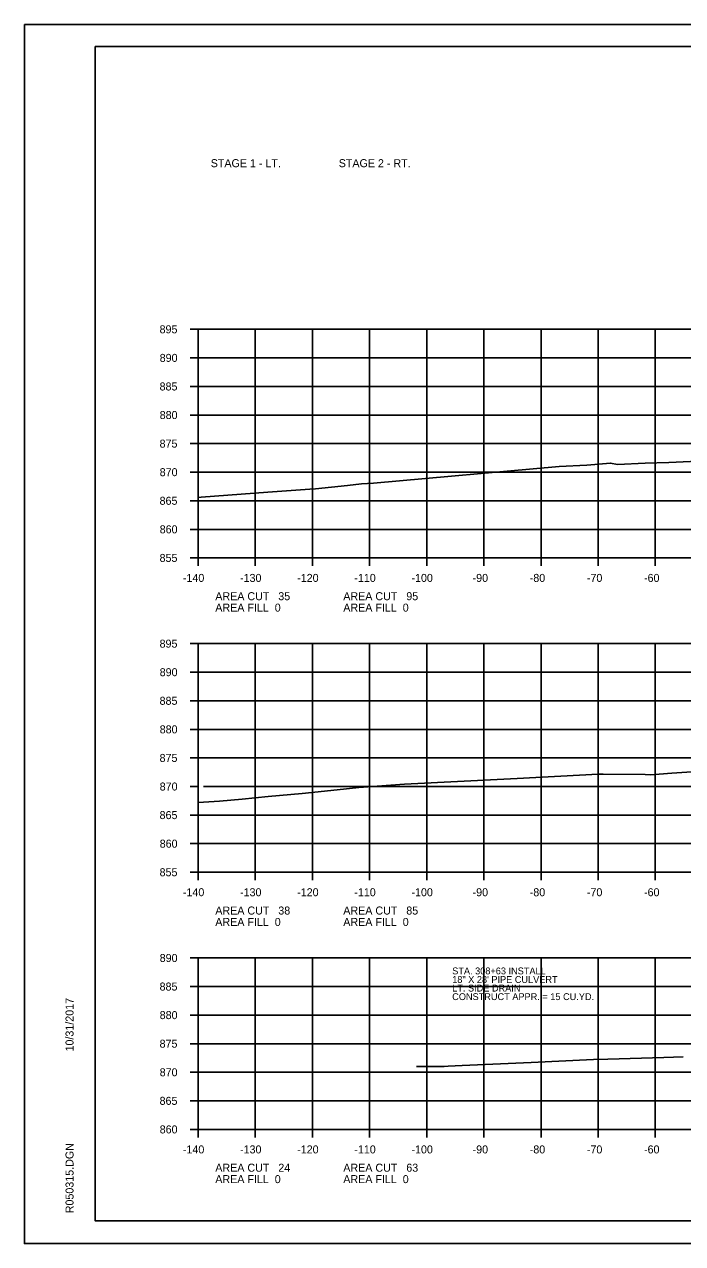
# Model space of a CAD drawing. Extents: x 1486524 to 1499135, y 326561 to 337924.
# Drawn here: x 1488812.5 to 1488927.7, y 334699.3 to 334912.7 of the extents above; entities that cross this region are included whole.
import ezdxf

# ---------------------------------------------------------------- set-up
doc = ezdxf.new("R2010")
doc.units = 0
for name, color, linetype in [('Default', 7, 'Continuous'), ('E_Const Align', 7, 'Continuous'), ('E_Const Align Station', 7, 'Continuous'), ('E_Ownership Information', 7, 'Continuous'), ('E_Property Line', 7, 'Continuous'), ('E_Proposed ROW Fig Annot', 7, 'Continuous'), ('E_Quarter Calls', 7, 'Continuous'), ('E_Tract Number', 7, 'Continuous')]:
    doc.layers.add(name, color=color, linetype=linetype)

msp = doc.modelspace()

# ---------------------------------------------------------------- linework, layer by layer
at = {"layer": 'E_Const Align'}
for p, q in [((1488841.49, 334859.33), (1488842.89, 334859.33)), ((1488842.89, 334819.33), (1488842.89, 334859.33)), ((1488841.49, 334854.33), (1488842.89, 334854.33)), ((1488841.49, 334849.33), (1488842.89, 334849.33)), ((1488841.49, 334844.33), (1488842.89, 334844.33)), ((1488841.49, 334839.33), (1488842.89, 334839.33)), ((1488841.49, 334834.33), (1488842.89, 334834.33)), ((1488841.49, 334829.33), (1488842.89, 334829.33)), ((1488841.49, 334824.33), (1488842.89, 334824.33)), ((1488841.49, 334819.33), (1488842.89, 334819.33)), ((1488842.89, 334819.33), (1489122.89, 334819.33)), ((1488842.89, 334817.93), (1488842.89, 334819.33)), ((1488852.89, 334817.93), (1488852.89, 334819.33)), ((1488862.89, 334817.93), (1488862.89, 334819.33)), ((1488872.89, 334817.93), (1488872.89, 334819.33)), ((1488882.89, 334817.93), (1488882.89, 334819.33)), ((1488892.89, 334817.93), (1488892.89, 334819.33)), ((1488902.89, 334817.93), (1488902.89, 334819.33)), ((1488912.89, 334817.93), (1488912.89, 334819.33)), ((1488922.89, 334817.93), (1488922.89, 334819.33)), ((1488841.49, 334804.33), (1488842.89, 334804.33)), ((1488842.89, 334764.33), (1488842.89, 334804.33)), ((1488841.49, 334799.33), (1488842.89, 334799.33)), ((1488841.49, 334794.33), (1488842.89, 334794.33)), ((1488841.49, 334789.33), (1488842.89, 334789.33)), ((1488841.49, 334784.33), (1488842.89, 334784.33)), ((1488841.49, 334779.33), (1488842.89, 334779.33)), ((1488841.49, 334774.33), (1488842.89, 334774.33)), ((1488841.49, 334769.33), (1488842.89, 334769.33)), ((1488841.49, 334764.33), (1488842.89, 334764.33)), ((1488842.89, 334764.33), (1489122.89, 334764.33)), ((1488842.89, 334762.93), (1488842.89, 334764.33)), ((1488852.89, 334762.93), (1488852.89, 334764.33)), ((1488862.89, 334762.93), (1488862.89, 334764.33)), ((1488872.89, 334762.93), (1488872.89, 334764.33)), ((1488882.89, 334762.93), (1488882.89, 334764.33)), ((1488892.89, 334762.93), (1488892.89, 334764.33)), ((1488902.89, 334762.93), (1488902.89, 334764.33)), ((1488912.89, 334762.93), (1488912.89, 334764.33)), ((1488922.89, 334762.93), (1488922.89, 334764.33)), ((1488841.49, 334749.33), (1488842.89, 334749.33)), ((1488842.89, 334719.33), (1488842.89, 334749.33)), ((1488841.49, 334744.33), (1488842.89, 334744.33)), ((1488841.49, 334739.33), (1488842.89, 334739.33)), ((1488841.49, 334734.33), (1488842.89, 334734.33)), ((1488841.49, 334729.33), (1488842.89, 334729.33)), ((1488841.49, 334724.33), (1488842.89, 334724.33)), ((1488841.49, 334719.33), (1488842.89, 334719.33)), ((1488842.89, 334719.33), (1489122.89, 334719.33)), ((1488842.89, 334717.93), (1488842.89, 334719.33)), ((1488852.89, 334717.93), (1488852.89, 334719.33)), ((1488862.89, 334717.93), (1488862.89, 334719.33)), ((1488872.89, 334717.93), (1488872.89, 334719.33)), ((1488882.89, 334717.93), (1488882.89, 334719.33)), ((1488892.89, 334717.93), (1488892.89, 334719.33)), ((1488902.89, 334717.93), (1488902.89, 334719.33)), ((1488912.89, 334717.93), (1488912.89, 334719.33)), ((1488922.89, 334717.93), (1488922.89, 334719.33))]:
    msp.add_line(p, q, dxfattribs=at)
at = {"layer": 'E_Ownership Information'}
for p, q in [((1488842.89, 334859.33), (1489122.89, 334859.33)), ((1488842.89, 334819.33), (1488842.89, 334859.33)), ((1488852.89, 334819.33), (1488852.89, 334859.33)), ((1488862.89, 334819.33), (1488862.89, 334859.33)), ((1488872.89, 334819.33), (1488872.89, 334859.33)), ((1488882.89, 334819.33), (1488882.89, 334859.33)), ((1488892.89, 334819.33), (1488892.89, 334859.33)), ((1488902.89, 334819.33), (1488902.89, 334859.33)), ((1488912.89, 334819.33), (1488912.89, 334859.33)), ((1488922.89, 334819.33), (1488922.89, 334859.33)), ((1488842.89, 334854.33), (1489122.89, 334854.33)), ((1488842.89, 334849.33), (1489122.89, 334849.33)), ((1488842.89, 334844.33), (1489122.89, 334844.33)), ((1488842.89, 334839.33), (1489122.89, 334839.33)), ((1488842.89, 334834.33), (1489122.89, 334834.33)), ((1488842.89, 334829.33), (1489122.89, 334829.33)), ((1488842.89, 334824.33), (1489122.89, 334824.33)), ((1488842.89, 334819.33), (1489122.89, 334819.33)), ((1488842.89, 334804.33), (1489122.89, 334804.33)), ((1488842.89, 334764.33), (1488842.89, 334804.33)), ((1488852.89, 334764.33), (1488852.89, 334804.33)), ((1488862.89, 334764.33), (1488862.89, 334804.33)), ((1488872.89, 334764.33), (1488872.89, 334804.33)), ((1488882.89, 334764.33), (1488882.89, 334804.33)), ((1488892.89, 334764.33), (1488892.89, 334804.33)), ((1488902.89, 334764.33), (1488902.89, 334804.33)), ((1488912.89, 334764.33), (1488912.89, 334804.33)), ((1488922.89, 334764.33), (1488922.89, 334804.33)), ((1488842.89, 334799.33), (1489122.89, 334799.33)), ((1488842.89, 334794.33), (1489122.89, 334794.33)), ((1488842.89, 334789.33), (1489122.89, 334789.33)), ((1488842.89, 334784.33), (1489122.89, 334784.33)), ((1488843.82, 334779.33), (1489123.82, 334779.33)), ((1488842.89, 334774.33), (1489122.89, 334774.33)), ((1488842.89, 334769.33), (1489122.89, 334769.33)), ((1488842.89, 334764.33), (1489122.89, 334764.33)), ((1488842.89, 334749.33), (1489122.89, 334749.33)), ((1488842.89, 334719.33), (1488842.89, 334749.33)), ((1488852.89, 334719.33), (1488852.89, 334749.33)), ((1488862.89, 334719.33), (1488862.89, 334749.33)), ((1488872.89, 334719.33), (1488872.89, 334749.33)), ((1488882.89, 334719.33), (1488882.89, 334749.33)), ((1488892.89, 334719.33), (1488892.89, 334749.33)), ((1488902.89, 334719.33), (1488902.89, 334749.33)), ((1488912.89, 334719.33), (1488912.89, 334749.33)), ((1488922.89, 334719.33), (1488922.89, 334749.33)), ((1488842.89, 334744.33), (1489122.89, 334744.33)), ((1488842.89, 334739.33), (1489122.89, 334739.33)), ((1488842.89, 334734.33), (1489122.89, 334734.33)), ((1488842.89, 334729.33), (1489122.89, 334729.33)), ((1488842.89, 334724.33), (1489122.89, 334724.33)), ((1488842.89, 334719.33), (1489122.89, 334719.33))]:
    msp.add_line(p, q, dxfattribs=at)
at = {"layer": 'E_Property Line'}
for p, q in [((1488824.89, 334908.79), (1489141.07, 334908.79)), ((1488824.89, 334703.33), (1488824.89, 334908.79)), ((1488824.89, 334703.33), (1488824.89, 334703.33)), ((1489141.07, 334703.33), (1488824.89, 334703.33))]:
    msp.add_line(p, q, dxfattribs=at)
at = {"layer": 'E_Quarter Calls'}
for p, q in [((1488812.48, 334912.69), (1489145.82, 334912.69)), ((1488812.48, 334699.35), (1489145.82, 334699.35))]:
    msp.add_line(p, q, dxfattribs=at)
for points in [[(1488812.48, 334912.69), (1489145.82, 334912.69), (1489145.82, 334699.35), (1488812.48, 334699.35)], [(1489058.81, 334908.79), (1489058.81, 334898.91), (1489094.54, 334898.91), (1489094.54, 334895.99), (1489117.74, 334895.99), (1489117.74, 334871.66), (1489141.07, 334871.66), (1489141.07, 334703.33), (1488824.89, 334703.33), (1488824.89, 334908.79)]]:
    msp.add_lwpolyline(points, close=True, dxfattribs=at)
at = {"layer": 'E_Tract Number'}
for points in [[(1488842.89, 334829.9), (1488843.43, 334829.96), (1488855.08, 334830.84), (1488862.46, 334831.36), (1488863.42, 334831.43), (1488869, 334832), (1488871.5, 334832.28), (1488873.58, 334832.41), (1488906.09, 334835.32), (1488910.93, 334835.56), (1488915.08, 334835.92), (1488916.29, 334835.65), (1488921.11, 334835.88), (1488925.27, 334836.05), (1488940.41, 334836.75)], [(1488842.89, 334776.55), (1488846.63, 334776.75), (1488850.61, 334777.09), (1488855.13, 334777.59), (1488861.08, 334778.08), (1488867.2, 334778.74), (1488871.03, 334779.14), (1488879.02, 334779.72), (1488898.71, 334780.73), (1488912.89, 334781.49), (1488913.77, 334781.51), (1488921.1, 334781.42), (1488922.14, 334781.39), (1488925.78, 334781.65), (1488938.04, 334782.47)], [(1488881.12, 334730.32), (1488885.97, 334730.33), (1488886.65, 334730.37), (1488889.09, 334730.49), (1488901.18, 334731.05), (1488912.1, 334731.55), (1488914.58, 334731.64), (1488924.36, 334731.94), (1488927.77, 334732.05)]]:
    msp.add_lwpolyline(points, dxfattribs=at)

# ---------------------------------------------------------------- texts
at = {"layer": 'Default'}
for s, p in [('STAGE 1 - LT.', (1488845.09, 334887.7)), ('STAGE 2 - RT.', (1488867.49, 334887.7))]:
    msp.add_text(s, height=1.4, dxfattribs=at).set_placement(p)
at = {"layer": 'E_Const Align Station'}
for s, p in [('895', (1488836.14, 334858.63)), ('890', (1488836.16, 334853.63)), ('885', (1488836.14, 334848.63)), ('880', (1488836.16, 334843.63)), ('875', (1488836.14, 334838.63)), ('870', (1488836.16, 334833.63)), ('865', (1488836.14, 334828.63)), ('860', (1488836.16, 334823.63)), ('855', (1488836.14, 334818.63)), ('-140', (1488840.22, 334815.13)), ('-130', (1488850.22, 334815.13)), ('-120', (1488860.22, 334815.13)), ('-110', (1488870.22, 334815.13)), ('-100', (1488880.22, 334815.13)), ('-90', (1488890.92, 334815.13)), ('-80', (1488900.92, 334815.13)), ('-70', (1488910.92, 334815.13)), ('-60', (1488920.92, 334815.13)), ('AREA CUT   35', (1488845.89, 334811.93)), ('AREA CUT   95', (1488868.29, 334811.93)), ('AREA FILL  0', (1488845.89, 334809.93)), ('AREA FILL  0', (1488868.29, 334809.93)), ('895', (1488836.14, 334803.63)), ('890', (1488836.16, 334798.63)), ('885', (1488836.14, 334793.63)), ('880', (1488836.16, 334788.63)), ('875', (1488836.14, 334783.63)), ('870', (1488836.16, 334778.63)), ('865', (1488836.14, 334773.63)), ('860', (1488836.16, 334768.63)), ('855', (1488836.14, 334763.63)), ('-140', (1488840.22, 334760.13)), ('-130', (1488850.22, 334760.13)), ('-120', (1488860.22, 334760.13)), ('-110', (1488870.22, 334760.13)), ('-100', (1488880.22, 334760.13)), ('-90', (1488890.92, 334760.13)), ('-80', (1488900.92, 334760.13)), ('-70', (1488910.92, 334760.13)), ('-60', (1488920.92, 334760.13)), ('AREA CUT   38', (1488845.89, 334756.93)), ('AREA CUT   85', (1488868.29, 334756.93)), ('AREA FILL  0', (1488845.89, 334754.93)), ('AREA FILL  0', (1488868.29, 334754.93)), ('890', (1488836.16, 334748.63)), ('885', (1488836.14, 334743.63)), ('880', (1488836.16, 334738.63)), ('875', (1488836.14, 334733.63)), ('870', (1488836.16, 334728.63)), ('865', (1488836.14, 334723.63)), ('860', (1488836.16, 334718.63)), ('-140', (1488840.22, 334715.13)), ('-130', (1488850.22, 334715.13)), ('-120', (1488860.22, 334715.13)), ('-110', (1488870.22, 334715.13)), ('-100', (1488880.22, 334715.13)), ('-90', (1488890.92, 334715.13)), ('-80', (1488900.92, 334715.13)), ('-70', (1488910.92, 334715.13)), ('-60', (1488920.92, 334715.13)), ('AREA CUT   24', (1488845.89, 334711.93)), ('AREA CUT   63', (1488868.29, 334711.93)), ('AREA FILL  0', (1488845.89, 334709.93)), ('AREA FILL  0', (1488868.29, 334709.93))]:
    msp.add_text(s, height=1.4, dxfattribs=at).set_placement(p)
at = {"layer": 'E_Property Line'}
for s, p in [('10/31/2017', (1488821.08, 334732.97)), ('R050315.DGN', (1488821.08, 334704.66))]:
    msp.add_text(s, height=1.4, rotation=90, dxfattribs=at).set_placement(p)
at = {"layer": 'E_Proposed ROW Fig Annot'}
for s, p in [('STA. 308+63 INSTALL', (1488887.35, 334746.46)), ('18" X 28\' PIPE CULVERT', (1488887.35, 334744.96)), ('LT. SIDE DRAIN', (1488887.35, 334743.46)), ('CONSTRUCT APPR. = 15 CU.YD.', (1488887.35, 334741.96))]:
    msp.add_text(s, height=1.2, rotation=360, dxfattribs=at).set_placement(p)

doc.saveas('drawing.dxf')
